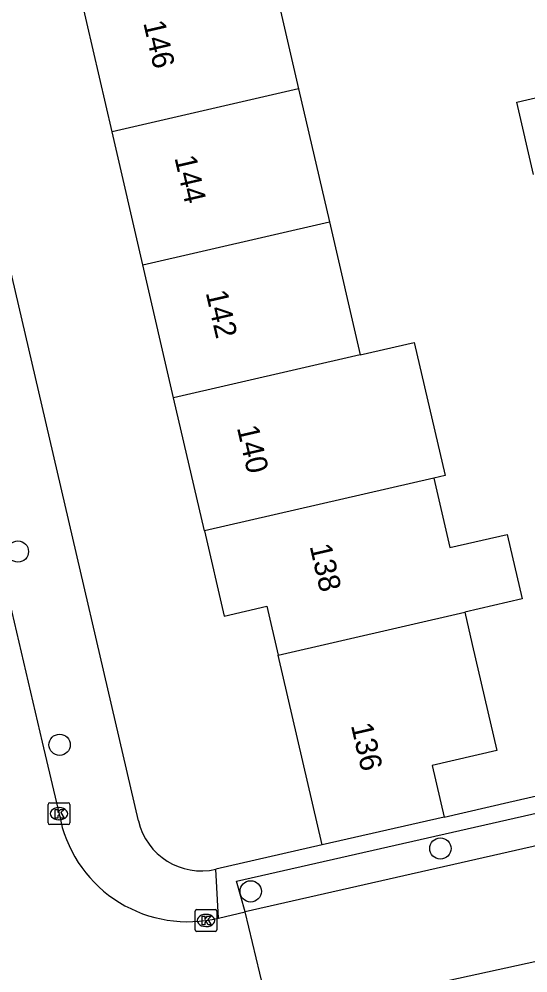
# Model space of a CAD drawing. Extents: x 158461 to 159795, y 387220 to 388672.
# Drawn here: x 159498.94 to 159522.31, y 388098.29 to 388142.15 of the extents above; entities that cross this region are included whole.
import ezdxf

# ---------------------------------------------------------------- set-up
doc = ezdxf.new("R2010")
doc.units = 0
for name, color, linetype in [('IMGEO_Boom', 7, 'Continuous'), ('IMGEO_Kolk', 7, 'Continuous'), ('IMGEO_Pand', 7, 'Continuous'), ('IMGEO_Pand_nummerreeks', 7, 'Continuous'), ('IMGEO_Rijbaan_lokaal_open', 7, 'Continuous'), ('IMGEO_Voetpad_open', 7, 'Continuous')]:
    doc.layers.add(name, color=color, linetype=linetype)

msp = doc.modelspace()

# ---------------------------------------------------------------- linework, layer by layer
at = {"layer": 'IMGEO_Boom'}
for centre in [(159498.884, 388117.668), (159500.8, 388108.78), (159518.292, 388104.012), (159509.578, 388102.039)]:
    msp.add_circle(centre, 0.489, dxfattribs=at)
at = {"layer": 'IMGEO_Kolk'}
for p, q in [((159500.27, 388105.186), (159500.27, 388106.038)), ((159500.345, 388106.112), (159501.197, 388106.112)), ((159500.758, 388105.892), (159500.783, 388105.892)), ((159501.271, 388106.038), (159501.271, 388105.186)), ((159500.781, 388105.332), (159500.756, 388105.332)), ((159501.197, 388105.112), (159500.345, 388105.112)), ((159507.024, 388100.277), (159507.024, 388101.129)), ((159507.099, 388101.203), (159507.951, 388101.203)), ((159507.512, 388100.983), (159507.537, 388100.983)), ((159508.025, 388101.129), (159508.025, 388100.277)), ((159507.951, 388100.203), (159507.099, 388100.203)), ((159507.535, 388100.423), (159507.51, 388100.423))]:
    msp.add_line(p, q, dxfattribs=at)
for points in [[(159500.27, 388105.186), (159500.27, 388106.038)], [(159500.345, 388106.112), (159501.197, 388106.112)], [(159500.591, 388105.812), (159500.714, 388105.812), (159500.714, 388105.661), (159500.844, 388105.812), (159501.008, 388105.812), (159500.862, 388105.661), (159501.015, 388105.412), (159500.863, 388105.412), (159500.778, 388105.576), (159500.714, 388105.509), (159500.714, 388105.412), (159500.591, 388105.412), (159500.591, 388105.812)], [(159501.271, 388106.038), (159501.271, 388105.186)], [(159501.197, 388105.112), (159500.345, 388105.112)], [(159507.024, 388100.277), (159507.024, 388101.129)], [(159507.099, 388101.203), (159507.951, 388101.203)], [(159508.025, 388101.129), (159508.025, 388100.277)], [(159507.345, 388100.903), (159507.468, 388100.903), (159507.468, 388100.752), (159507.598, 388100.903), (159507.762, 388100.903), (159507.616, 388100.752), (159507.769, 388100.503), (159507.617, 388100.503), (159507.532, 388100.667), (159507.468, 388100.6), (159507.468, 388100.503), (159507.345, 388100.503), (159507.345, 388100.903)], [(159507.951, 388100.203), (159507.099, 388100.203)]]:
    msp.add_lwpolyline(points, dxfattribs=at)
for centre, start, end in [((159500.347, 388106.036), 91.552, 178.448), ((159500.347, 388106.036), 91.552, 178.448), ((159501.195, 388106.036), 1.552, 88.448), ((159501.195, 388106.036), 1.552, 88.448), ((159500.347, 388105.188), 181.552, 268.448), ((159500.347, 388105.188), 181.552, 268.448), ((159501.195, 388105.188), 271.552, 358.448), ((159501.195, 388105.188), 271.552, 358.448), ((159507.101, 388101.127), 91.552, 178.448), ((159507.101, 388101.127), 91.552, 178.448), ((159507.949, 388101.127), 1.552, 88.448), ((159507.949, 388101.127), 1.552, 88.448), ((159507.101, 388100.279), 181.552, 268.448), ((159507.101, 388100.279), 181.552, 268.448), ((159507.949, 388100.279), 271.552, 358.448), ((159507.949, 388100.279), 271.552, 358.448)]:
    msp.add_arc(centre, 0.0765, start, end, dxfattribs=at)
for centre, major_axis, ratio, start_param, end_param in [((159500.757, 388105.612), (-0.387, 0.002), 0.722429, 4.712389, 7.853982), ((159500.782, 388105.612), (-0.39, 0.002), 0.717154, 1.570796, 4.712389), ((159507.511, 388100.703), (-0.387, 0.002), 0.722429, 4.712389, 7.853982), ((159507.536, 388100.703), (-0.39, 0.002), 0.717154, 1.570796, 4.712389)]:
    msp.add_ellipse(centre, major_axis=major_axis, ratio=ratio, start_param=start_param, end_param=end_param, dxfattribs=at)
at = {"layer": 'IMGEO_Pand'}
for points in [[(159511.595, 388148.562), (159512.283, 388145.585), (159510.346, 388145.137), (159511.776, 388138.95)], [(159503.209, 388136.969), (159501.755, 388143.26), (159503.733, 388143.717), (159503.069, 388146.591)], [(159522.57, 388134.999), (159521.799, 388138.336), (159528.052, 388139.782)], [(159511.776, 388138.95), (159503.209, 388136.969)], [(159511.776, 388138.95), (159513.19, 388132.831)], [(159504.623, 388130.851), (159503.209, 388136.969)], [(159504.623, 388130.851), (159513.19, 388132.831)], [(159513.19, 388132.831), (159514.605, 388126.711)], [(159506.038, 388124.731), (159504.623, 388130.851)], [(159514.605, 388126.711), (159517.092, 388127.286), (159518.507, 388121.163), (159517.984, 388121.047)], [(159514.605, 388126.711), (159506.038, 388124.731)], [(159507.452, 388118.612), (159506.038, 388124.731)], [(159517.984, 388121.047), (159507.452, 388118.612)], [(159517.984, 388121.047), (159518.723, 388117.847), (159521.365, 388118.458), (159522.051, 388115.491), (159519.409, 388114.88)], [(159507.452, 388118.612), (159508.359, 388114.693), (159510.325, 388115.148), (159510.845, 388112.9)], [(159510.845, 388112.9), (159519.409, 388114.88)], [(159519.409, 388114.88), (159519.754, 388113.388), (159520.88, 388108.516), (159517.919, 388107.832), (159518.467, 388105.46)], [(159512.862, 388104.176), (159510.845, 388112.9)], [(159518.467, 388105.46), (159512.862, 388104.176)]]:
    msp.add_lwpolyline(points, dxfattribs=at)
at = {"layer": 'IMGEO_Rijbaan_lokaal_open'}
for points in [[(159492.518, 388140.966), (159493.655, 388136.037), (159500, 388108.904), (159500.85, 388105.269)], [(159533.487, 388106.582), (159509.322, 388101.093)], [(159510.5, 388096.163), (159533.554, 388101.208), (159538.9, 388102.419), (159541.334, 388103.002), (159543.26, 388103.36), (159545.943, 388103.906), (159548.139, 388104.247), (159551.094, 388104.665), (159555.807, 388105.309), (159557.858, 388105.524)], [(159508.095, 388100.814), (159509.322, 388101.093)], [(159510.5, 388096.163), (159509.322, 388101.093)]]:
    msp.add_lwpolyline(points, dxfattribs=at)
msp.add_arc((159506.681, 388106.633), 5.988, 193.1657, 283.659, dxfattribs=at)
at = {"layer": 'IMGEO_Voetpad_open'}
for points in [[(159504.42, 388105.285), (159500, 388124.35), (159484.46, 388191.198), (159482.534, 388199.481)], [(159518.467, 388105.46), (159521.432, 388106.135), (159536.59, 388109.61)], [(159509.322, 388101.093), (159508.925, 388102.505), (159533.086, 388107.993), (159533.487, 388106.582)], [(159512.862, 388104.176), (159507.981, 388103.058)], [(159508.095, 388100.814), (159507.981, 388103.058)]]:
    msp.add_lwpolyline(points, dxfattribs=at)
msp.add_arc((159507.316, 388105.956), 2.973, 193.0364, 282.921, dxfattribs=at)

# ---------------------------------------------------------------- texts
at = {"layer": 'IMGEO_Pand_nummerreeks'}
for s, rotation, p in [('146', 283.0148, (159504.638, 388141.98)), ('144', 283.0148, (159506.072, 388135.776)), ('142', 283.0148, (159507.506, 388129.574)), ('140', 283.0148, (159508.941, 388123.364)), ('138', 283.0174, (159512.281, 388117.917)), ('136', 283.0182, (159514.176, 388109.679))]:
    msp.add_text(s, height=1, rotation=rotation, dxfattribs=at).set_placement(p)

doc.saveas('drawing.dxf')
